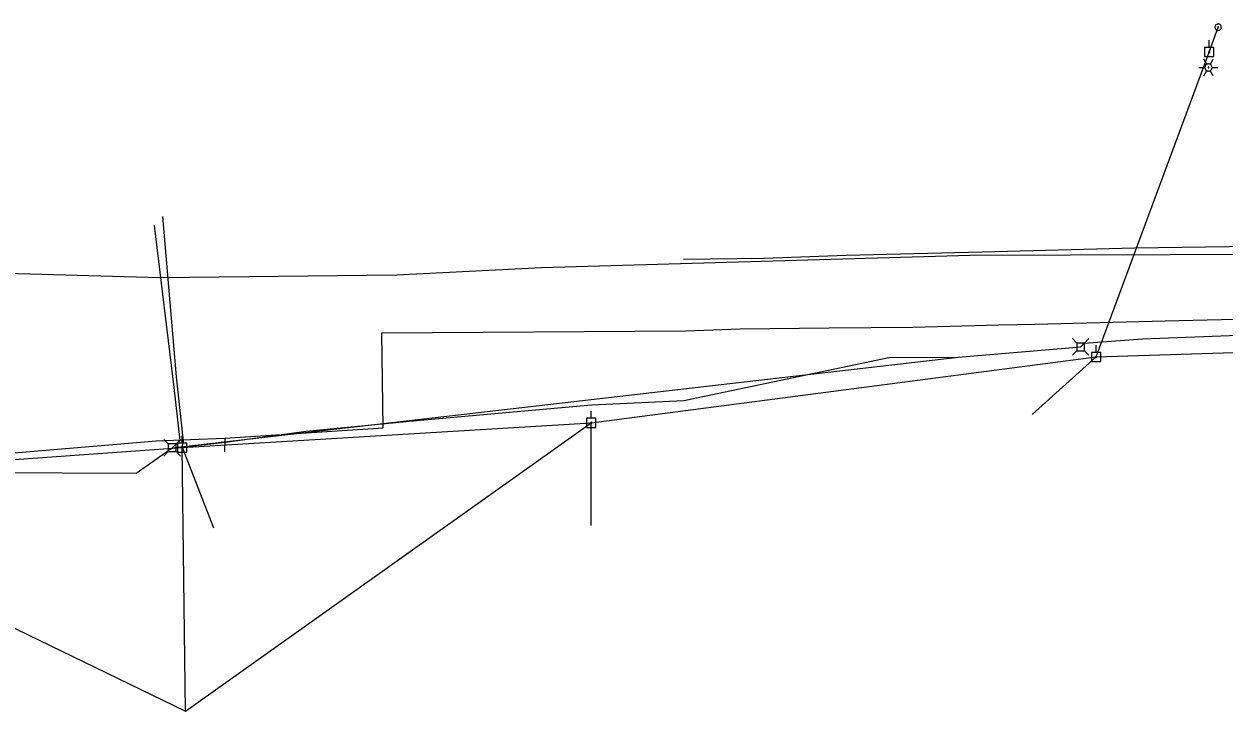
# Model space of a CAD drawing. Extents: x 596028 to 606371, y 330010 to 403088.
# Drawn here: x 602124.1 to 602605.2, y 392774.4 to 393050 of the extents above; entities that cross this region are included whole.
import ezdxf

# ---------------------------------------------------------------- set-up
doc = ezdxf.new("R2010")
doc.units = 0
for name, color, linetype in [('E_LTG', 7, 'Continuous'), ('E_UTL_AG_Bold', 7, 'Continuous'), ('E_UTL_E_UG', 7, 'Continuous'), ('E_UTL_EGuyWire', 7, 'Continuous'), ('E_UTL_EPowerPole', 7, 'Continuous'), ('E_UTL_FO_UG', 7, 'Continuous'), ('E_UTL_G_UG', 7, 'Continuous'), ('E_UTL_Overhead', 7, 'Continuous'), ('E_UTL_T_UG', 7, 'Continuous')]:
    doc.layers.add(name, color=color, linetype=linetype)

msp = doc.modelspace()

# ---------------------------------------------------------------- linework, layer by layer
at = {"layer": 'E_LTG'}
for points in [[(602598.25, 393033.82), (602597.05, 393035.88)], [(602599.67, 393033.82), (602600.87, 393035.88)], [(602595.15, 393032.58), (602597.53, 393032.58)], [(602597.05, 393029.28), (602598.25, 393031.34)], [(602600.39, 393032.58), (602600.36, 393032.85), (602600.29, 393033.11), (602600.16, 393033.35), (602599.99, 393033.56), (602599.79, 393033.74), (602599.55, 393033.88), (602599.3, 393033.97), (602599.03, 393034.01), (602598.76, 393033.99), (602598.49, 393033.93), (602598.25, 393033.82), (602598.02, 393033.66), (602597.84, 393033.46), (602597.69, 393033.23), (602597.59, 393032.98), (602597.54, 393032.71), (602597.54, 393032.44), (602597.59, 393032.18), (602597.69, 393031.92), (602597.84, 393031.69), (602598.02, 393031.5), (602598.25, 393031.34), (602598.49, 393031.23), (602598.76, 393031.16), (602599.03, 393031.15), (602599.3, 393031.19), (602599.55, 393031.28), (602599.79, 393031.41), (602599.99, 393031.59), (602600.16, 393031.81), (602600.29, 393032.05), (602600.36, 393032.31), (602600.39, 393032.58)], [(602600.39, 393032.58), (602600.36, 393032.85), (602600.29, 393033.11), (602600.16, 393033.35), (602599.99, 393033.56), (602599.79, 393033.74), (602599.55, 393033.88), (602599.3, 393033.97), (602599.03, 393034.01), (602598.76, 393033.99), (602598.49, 393033.93), (602598.25, 393033.82), (602598.02, 393033.66), (602597.84, 393033.46), (602597.69, 393033.23), (602597.59, 393032.98), (602597.54, 393032.71), (602597.54, 393032.44), (602597.59, 393032.18), (602597.69, 393031.92), (602597.84, 393031.69), (602598.02, 393031.5), (602598.25, 393031.34), (602598.49, 393031.23), (602598.76, 393031.16), (602599.03, 393031.15), (602599.3, 393031.19), (602599.55, 393031.28), (602599.79, 393031.41), (602599.99, 393031.59), (602600.16, 393031.81), (602600.29, 393032.05), (602600.36, 393032.31), (602600.39, 393032.58)], [(602600.39, 393032.58), (602600.36, 393032.85), (602600.29, 393033.11), (602600.16, 393033.35), (602599.99, 393033.56), (602599.79, 393033.74), (602599.55, 393033.88), (602599.3, 393033.97), (602599.03, 393034.01), (602598.76, 393033.99), (602598.49, 393033.93), (602598.25, 393033.82), (602598.02, 393033.66), (602597.84, 393033.46), (602597.69, 393033.23), (602597.59, 393032.98), (602597.54, 393032.71), (602597.54, 393032.44), (602597.59, 393032.18), (602597.69, 393031.92), (602597.84, 393031.69), (602598.02, 393031.5), (602598.25, 393031.34), (602598.49, 393031.23), (602598.76, 393031.16), (602599.03, 393031.15), (602599.3, 393031.19), (602599.55, 393031.28), (602599.79, 393031.41), (602599.99, 393031.59), (602600.16, 393031.81), (602600.29, 393032.05), (602600.36, 393032.31), (602600.39, 393032.58)], [(602599.08, 393032.58), (602599.08, 393032.6), (602599.07, 393032.62), (602599.06, 393032.64), (602599.05, 393032.66), (602599.03, 393032.67), (602599.01, 393032.69), (602598.99, 393032.69), (602598.97, 393032.7), (602598.94, 393032.7), (602598.92, 393032.69), (602598.9, 393032.68), (602598.88, 393032.67), (602598.87, 393032.65), (602598.85, 393032.63), (602598.85, 393032.61), (602598.84, 393032.59), (602598.84, 393032.57), (602598.85, 393032.54), (602598.85, 393032.52), (602598.87, 393032.5), (602598.88, 393032.49), (602598.9, 393032.47), (602598.92, 393032.47), (602598.94, 393032.46), (602598.97, 393032.46), (602598.99, 393032.46), (602599.01, 393032.47), (602599.03, 393032.48), (602599.05, 393032.5), (602599.06, 393032.51), (602599.07, 393032.53), (602599.08, 393032.56), (602599.08, 393032.58)], [(602600.87, 393029.28), (602599.67, 393031.34)], [(602600.39, 393032.58), (602602.77, 393032.58)]]:
    msp.add_lwpolyline(points, dxfattribs=at)
at = {"layer": 'E_UTL_AG_Bold'}
for points in [[(602546.21, 392922.06), (602544.46, 392923.81)], [(602549.3, 392922.06), (602546.21, 392922.06)], [(602546.21, 392922.06), (602546.21, 392918.96)], [(602549.3, 392922.06), (602551.06, 392923.81)], [(602549.3, 392918.96), (602549.3, 392922.06)], [(602546.21, 392918.96), (602544.46, 392917.21)], [(602546.21, 392918.96), (602549.3, 392918.96)], [(602549.3, 392918.96), (602551.06, 392917.21)], [(602181.9, 392881.59), (602180.15, 392883.34)], [(602185, 392881.59), (602181.9, 392881.59)], [(602181.9, 392881.59), (602181.9, 392878.49)], [(602185, 392881.59), (602186.75, 392883.34)], [(602185, 392878.49), (602185, 392881.59)], [(602181.9, 392878.49), (602180.15, 392876.74)], [(602181.9, 392878.49), (602185, 392878.49)], [(602185, 392878.49), (602186.75, 392876.74)]]:
    msp.add_lwpolyline(points, dxfattribs=at)
at = {"layer": 'E_UTL_E_UG'}
for points in [[(602185.23, 392908.47), (602179.77, 392972.8)], [(602187.49, 392880.23), (602187.99, 392882.66), (602185.23, 392908.47)], [(602351.49, 392848.86), (602351.49, 392890.02)], [(602188.77, 392774.45), (602187.53, 392880.1)]]:
    msp.add_lwpolyline(points, dxfattribs=at)
at = {"layer": 'E_UTL_EGuyWire'}
msp.add_line((602599.24, 393038.78), (602602.82, 393048.75), dxfattribs=at)
for points in [[(602604.1, 393048.75), (602604.08, 393049), (602604.01, 393049.23), (602603.9, 393049.45), (602603.75, 393049.64), (602603.57, 393049.8), (602603.35, 393049.92), (602603.12, 393050), (602602.88, 393050.04), (602602.64, 393050.03), (602602.4, 393049.97), (602602.18, 393049.87), (602601.98, 393049.72), (602601.81, 393049.55), (602601.68, 393049.34), (602601.59, 393049.12), (602601.54, 393048.88), (602601.54, 393048.63), (602601.59, 393048.39), (602601.68, 393048.17), (602601.81, 393047.96), (602601.98, 393047.79), (602602.18, 393047.64), (602602.4, 393047.54), (602602.64, 393047.48), (602602.88, 393047.47), (602603.12, 393047.51), (602603.35, 393047.59), (602603.57, 393047.71), (602603.75, 393047.87), (602603.9, 393048.06), (602604.01, 393048.28), (602604.08, 393048.51), (602604.1, 393048.75)], [(602602.98, 393048.75), (602602.98, 393048.79), (602602.97, 393048.81), (602602.96, 393048.84), (602602.94, 393048.87), (602602.91, 393048.89), (602602.89, 393048.9), (602602.86, 393048.91), (602602.83, 393048.92), (602602.8, 393048.91), (602602.77, 393048.91), (602602.74, 393048.89), (602602.72, 393048.88), (602602.69, 393048.85), (602602.68, 393048.83), (602602.67, 393048.8), (602602.66, 393048.77), (602602.66, 393048.74), (602602.67, 393048.71), (602602.68, 393048.68), (602602.69, 393048.66), (602602.72, 393048.63), (602602.74, 393048.62), (602602.77, 393048.6), (602602.8, 393048.6), (602602.83, 393048.59), (602602.86, 393048.6), (602602.89, 393048.61), (602602.91, 393048.62), (602602.94, 393048.64), (602602.96, 393048.67), (602602.97, 393048.7), (602602.98, 393048.72), (602602.98, 393048.75)]]:
    msp.add_lwpolyline(points, dxfattribs=at)
at = {"layer": 'E_UTL_EPowerPole'}
for points in [[(602601.06, 393040.62), (602597.37, 393040.62)], [(602597.37, 393040.62), (602597.37, 393036.93)], [(602599.21, 393040.62), (602599.21, 393043.53)], [(602601.06, 393036.93), (602601.06, 393040.62)], [(602597.37, 393036.93), (602601.06, 393036.93)], [(602599.48, 393038.78), (602599.48, 393038.82), (602599.47, 393038.87), (602599.45, 393038.91), (602599.42, 393038.94), (602599.38, 393038.97), (602599.34, 393038.99), (602599.3, 393039.01), (602599.26, 393039.02), (602599.21, 393039.01), (602599.17, 393039), (602599.13, 393038.98), (602599.09, 393038.96), (602599.06, 393038.93), (602599.03, 393038.89), (602599.02, 393038.84), (602599.01, 393038.8), (602599.01, 393038.76), (602599.02, 393038.71), (602599.03, 393038.67), (602599.06, 393038.63), (602599.09, 393038.6), (602599.13, 393038.57), (602599.17, 393038.55), (602599.21, 393038.54), (602599.26, 393038.54), (602599.3, 393038.55), (602599.34, 393038.56), (602599.38, 393038.58), (602599.42, 393038.61), (602599.45, 393038.65), (602599.47, 393038.69), (602599.48, 393038.73), (602599.48, 393038.78)], [(602553.91, 392918.3), (602553.91, 392921.21)], [(602555.75, 392918.3), (602552.06, 392918.3)], [(602552.06, 392918.3), (602552.06, 392914.61)], [(602554.18, 392916.46), (602554.17, 392916.5), (602554.16, 392916.55), (602554.14, 392916.59), (602554.11, 392916.62), (602554.08, 392916.65), (602554.04, 392916.68), (602554, 392916.69), (602553.95, 392916.7), (602553.91, 392916.7), (602553.86, 392916.68), (602553.82, 392916.67), (602553.78, 392916.64), (602553.75, 392916.61), (602553.73, 392916.57), (602553.71, 392916.53), (602553.7, 392916.48), (602553.7, 392916.44), (602553.71, 392916.39), (602553.73, 392916.35), (602553.75, 392916.31), (602553.78, 392916.28), (602553.82, 392916.25), (602553.86, 392916.23), (602553.91, 392916.22), (602553.95, 392916.22), (602554, 392916.23), (602554.04, 392916.24), (602554.08, 392916.26), (602554.11, 392916.29), (602554.14, 392916.33), (602554.16, 392916.37), (602554.17, 392916.41), (602554.18, 392916.46)], [(602555.75, 392914.61), (602555.75, 392918.3)], [(602552.06, 392914.61), (602555.75, 392914.61)], [(602353.3, 392891.87), (602349.61, 392891.87)], [(602349.61, 392891.87), (602349.61, 392888.17)], [(602351.46, 392891.87), (602351.46, 392894.77)], [(602353.3, 392888.17), (602353.3, 392891.87)], [(602349.61, 392888.17), (602353.3, 392888.17)], [(602351.73, 392890.02), (602351.72, 392890.07), (602351.71, 392890.11), (602351.69, 392890.15), (602351.66, 392890.19), (602351.63, 392890.22), (602351.59, 392890.24), (602351.55, 392890.25), (602351.5, 392890.26), (602351.46, 392890.26), (602351.41, 392890.25), (602351.37, 392890.23), (602351.33, 392890.2), (602351.3, 392890.17), (602351.28, 392890.13), (602351.26, 392890.09), (602351.25, 392890.05), (602351.25, 392890), (602351.26, 392889.96), (602351.28, 392889.91), (602351.3, 392889.88), (602351.33, 392889.84), (602351.37, 392889.82), (602351.41, 392889.8), (602351.46, 392889.79), (602351.5, 392889.78), (602351.55, 392889.79), (602351.59, 392889.81), (602351.63, 392889.83), (602351.66, 392889.86), (602351.69, 392889.89), (602351.71, 392889.93), (602351.72, 392889.98), (602351.73, 392890.02)], [(602189.34, 392881.95), (602185.65, 392881.95)], [(602185.65, 392881.95), (602185.65, 392878.25)], [(602187.5, 392881.95), (602187.5, 392884.85)], [(602189.34, 392878.25), (602189.34, 392881.95)], [(602185.65, 392878.25), (602189.34, 392878.25)], [(602187.77, 392880.1), (602187.76, 392880.15), (602187.75, 392880.19), (602187.73, 392880.23), (602187.7, 392880.27), (602187.67, 392880.3), (602187.63, 392880.32), (602187.58, 392880.33), (602187.54, 392880.34), (602187.49, 392880.34), (602187.45, 392880.33), (602187.41, 392880.31), (602187.37, 392880.28), (602187.34, 392880.25), (602187.32, 392880.21), (602187.3, 392880.17), (602187.29, 392880.13), (602187.29, 392880.08), (602187.3, 392880.04), (602187.32, 392879.99), (602187.34, 392879.96), (602187.37, 392879.92), (602187.41, 392879.9), (602187.45, 392879.88), (602187.49, 392879.87), (602187.54, 392879.86), (602187.58, 392879.87), (602187.63, 392879.89), (602187.67, 392879.91), (602187.7, 392879.94), (602187.73, 392879.97), (602187.75, 392880.01), (602187.76, 392880.06), (602187.77, 392880.1)]]:
    msp.add_lwpolyline(points, dxfattribs=at)
at = {"layer": 'E_UTL_FO_UG'}
for points in [[(602183.45, 392880.04), (602186.66, 392882.91), (602184.33, 392904.17), (602176.36, 392969.24)], [(601987.62, 392904.43), (601987.07, 392932.94), (601986.81, 392942.99), (601989.6, 392945.53), (602112.08, 392950.22), (602178.58, 392948.3), (602273.49, 392949.45), (602331.51, 392952.35), (602503.39, 392957.27), (602744.17, 392958.14)], [(601998.92, 392860.12), (602058.74, 392869.94), (602109.72, 392870.12), (602168.99, 392869.81), (602183.45, 392880.04)]]:
    msp.add_lwpolyline(points, dxfattribs=at)
at = {"layer": 'E_UTL_G_UG'}
for points in [[(602389.24, 392926.97), (602411.14, 392927.71), (602446.9, 392928.14), (602480.5, 392928.38), (602514.95, 392929.35), (602529.4, 392929.59), (602581.57, 392930.9), (602654.88, 392932.7), (602673.09, 392933.13), (602710.31, 392934.1), (602742.49, 392933.55), (602795.26, 392934.05), (602843.46, 392933.78), (602879.07, 392934.83), (602930.33, 392935.38), (602978.19, 392934.61), (603025.18, 392935.04)], [(602204.56, 392883.94), (602268.09, 392887.98), (602267.57, 392926.18)], [(602267.57, 392926.18), (602389.24, 392926.97)], [(601842.07, 392871.07), (601854.64, 392870.35), (601909.89, 392868.02), (601975.57, 392867.84), (602012.66, 392868.88), (602177.09, 392882.82)], [(602177.09, 392882.82), (602204.56, 392883.94), (602204.49, 392878.42)]]:
    msp.add_lwpolyline(points, dxfattribs=at)
at = {"layer": 'E_UTL_Overhead'}
for points in [[(602553.94, 392916.46), (602599.24, 393038.78)], [(601295.05, 392893.96), (601477.86, 392877.45), (601702.11, 392872.9), (601719.5, 392871.4), (601797.92, 392868.72), (601799.91, 392868.11), (601866.29, 392804.61), (601998.56, 392866.58), (602187.53, 392880.1), (602351.49, 392890.02), (602553.94, 392916.46), (602728.3, 392922.04)], [(602528.22, 392893.38), (602553.94, 392916.46)], [(602188.77, 392774.45), (602351.49, 392890.02)], [(602187.49, 392880.23), (602200.07, 392847.93)], [(601998.56, 392866.58), (602188.77, 392774.45)]]:
    msp.add_lwpolyline(points, dxfattribs=at)
at = {"layer": 'E_UTL_T_UG'}
for points in [[(602388.53, 392955.74), (602420.79, 392956.04), (602453.72, 392957.33), (602508.2, 392958.66), (602569.36, 392960.24), (602626.21, 392961.03), (602677.62, 392960.46), (602720.41, 392960.57), (602750.78, 392962.87), (602777.32, 392963.61), (602791.13, 392964.06)], [(602183.45, 392880.04), (602498.63, 392916.32), (602547.76, 392920.51), (602549.11, 392921.96), (602572.46, 392923.68), (602638.83, 392926.33), (602704.91, 392929.68), (602730.16, 392925.58), (602763.74, 392928.96), (602795.02, 392928.46), (602816.21, 392925.39), (602829.24, 392923.73)], [(602187.49, 392880.23), (602204.69, 392882.33), (602237.23, 392886.67), (602281.43, 392890.92), (602351.6, 392897.26), (602388.56, 392898.96), (602470.79, 392916.28), (602498.63, 392916.32)]]:
    msp.add_lwpolyline(points, dxfattribs=at)

doc.saveas('drawing.dxf')
